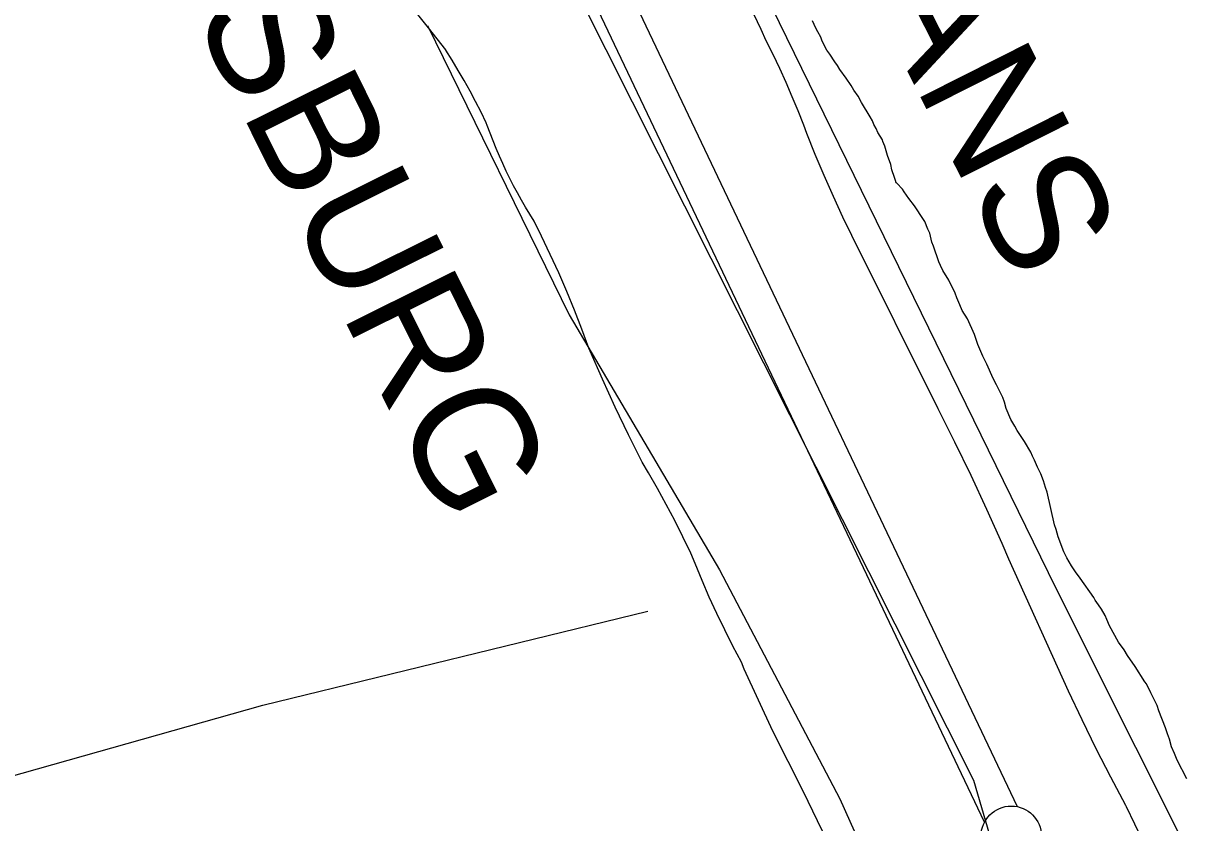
# Model space of a CAD drawing. Extents: x 3172231 to 3210228, y 940198 to 965780.
# Drawn here: x 3187926 to 3188885, y 947563 to 948224 of the extents above; entities that cross this region are included whole.
import ezdxf

# ---------------------------------------------------------------- set-up
doc = ezdxf.new("R2010")
doc.units = 0
for name, color, linetype in [('V-LEVE-TOET', 7, 'Continuous'), ('V-SITE-VEGE', 7, 'Continuous'), ('V-SURV-LINE', 7, 'Continuous'), ('V-TOPO-BNDY', 7, 'Continuous'), ('V-TOPO-GNAM-IDEN', 7, 'Continuous'), ('V-TOPO-SHOR', 7, 'Continuous')]:
    doc.layers.add(name, color=color, linetype=linetype)

msp = doc.modelspace()

# ---------------------------------------------------------------- linework, layer by layer
at = {"layer": 'V-LEVE-TOET'}
for points in [[(3188523.406, 948245.194), (3188535.668, 948219.072), (3188539.923, 948209.719), (3188539.923, 948209.719), (3188545.594, 948198.307), (3188551.065, 948186.799), (3188556.332, 948175.198), (3188561.397, 948163.506), (3188566.259, 948151.727), (3188570.912, 948139.865), (3188573.441, 948133.154), (3188573.441, 948133.154), (3188580.476, 948115.66), (3188587.816, 948098.291), (3188595.459, 948081.053), (3188603.399, 948063.95), (3188610.749, 948048.783), (3188610.749, 948048.783), (3188681.987, 947905.378)], [(3188617.416, 947494.629), (3188582.649, 947564.676), (3188571.166, 947588.505), (3188571.166, 947588.505), (3188558.235, 947613.583), (3188545.742, 947638.882), (3188533.691, 947664.396), (3188522.089, 947690.116), (3188519.658, 947695.662), (3188519.658, 947695.662), (3188512.685, 947708.976), (3188505.941, 947722.409), (3188499.432, 947735.957), (3188493.159, 947749.613), (3188487.122, 947763.378), (3188481.324, 947777.245), (3188477.812, 947785.987), (3188477.812, 947785.987), (3188471.276, 947799.519), (3188464.51, 947812.933), (3188457.508, 947826.227), (3188450.276, 947839.397), (3188442.815, 947852.441), (3188437.712, 947861.067), (3188437.712, 947861.067), (3188426.366, 947883.749), (3188415.409, 947906.623), (3188404.85, 947929.681), (3188394.687, 947952.918), (3188393.62, 947955.423), (3188393.62, 947955.423), (3188387.771, 947971.133), (3188381.648, 947986.739), (3188375.252, 948002.234), (3188368.59, 948017.618), (3188361.659, 948032.882), (3188354.463, 948048.023), (3188348.376, 948060.327), (3188348.376, 948060.327), (3188344.757, 948066.074), (3188341.241, 948071.882), (3188337.825, 948077.75), (3188334.513, 948083.679), (3188331.304, 948089.663), (3188328.201, 948095.702), (3188325.203, 948101.795), (3188322.313, 948107.939), (3188319.53, 948114.132), (3188316.855, 948120.375), (3188314.291, 948126.66), (3188311.836, 948132.992), (3188309.491, 948139.364), (3188308.657, 948141.715), (3188308.657, 948141.715), (3188304.34, 948150.529), (3188299.871, 948159.268), (3188295.255, 948167.929), (3188290.491, 948176.51), (3188285.58, 948185.007), (3188280.524, 948193.421), (3188275.326, 948201.746), (3188275.224, 948201.906), (3188275.224, 948201.906), (3188261.037, 948220.059), (3188248.878, 948235.267)], [(3188681.987, 947905.378), (3188681.987, 947905.378), (3188695.961, 947877.939), (3188709.455, 947850.26), (3188722.466, 947822.35), (3188734.989, 947794.218), (3188740.578, 947781.216), (3188740.578, 947781.216), (3188789.937, 947672.237), (3188789.937, 947672.237), (3188801.193, 947648.268), (3188812.867, 947624.496), (3188824.952, 947600.934), (3188837.447, 947577.587), (3188837.975, 947576.62), (3188837.975, 947576.62), (3188851.625, 947547.768)]]:
    msp.add_lwpolyline(points, dxfattribs=at)
at = {"layer": 'V-SITE-VEGE'}
for p, q in [((3188581.205, 948219.873), (3188578.407, 948225.808)), ((3188582.968, 948216.897), (3188581.205, 948219.873)), ((3188585.432, 948212.434), (3188582.968, 948216.897)), ((3188586.454, 948209.108), (3188585.432, 948212.434)), ((3188590.314, 948201.68), (3188586.454, 948209.108)), ((3188592.805, 948198.319), (3188590.314, 948201.68)), ((3188597.059, 948191.983), (3188592.805, 948198.319)), ((3188599.19, 948188.999), (3188597.059, 948191.983)), ((3188600.946, 948185.655), (3188599.19, 948188.999)), ((3188606.283, 948178.558), (3188600.946, 948185.655)), ((3188610.545, 948172.588), (3188606.283, 948178.558)), ((3188612.65, 948168.503), (3188610.545, 948172.588)), ((3188616.205, 948163.651), (3188612.65, 948168.503)), ((3188619.017, 948158.447), (3188616.205, 948163.651)), ((3188626.075, 948146.542), (3188619.017, 948158.447)), ((3188628.198, 948143.189), (3188626.075, 948146.542)), ((3188629.228, 948140.23), (3188628.198, 948143.189)), ((3188630.986, 948136.886), (3188629.228, 948140.23)), ((3188632.374, 948133.551), (3188630.986, 948136.886)), ((3188636.272, 948127.59), (3188632.374, 948133.551)), ((3188636.601, 948126.115), (3188636.272, 948127.59)), ((3188638.348, 948122.404), (3188636.601, 948126.115)), ((3188640.37, 948114.653), (3188638.348, 948122.404)), ((3188643.13, 948107.249), (3188640.37, 948114.653)), ((3188644.126, 948102.823), (3188643.13, 948107.249)), ((3188646.18, 948096.538), (3188644.126, 948102.823)), ((3188647.22, 948093.945), (3188646.18, 948096.538)), ((3188647.544, 948092.104), (3188647.22, 948093.945)), ((3188648.269, 948091.719), (3188647.544, 948092.104)), ((3188652.924, 948086.841), (3188648.269, 948091.719)), ((3188654.339, 948084.606), (3188652.924, 948086.841)), ((3188658.243, 948079.011), (3188654.339, 948084.606)), ((3188662.869, 948073.033), (3188658.243, 948079.011)), ((3188670.313, 948061.851), (3188662.869, 948073.033)), ((3188671.368, 948059.991), (3188670.313, 948061.851)), ((3188673.791, 948053.698), (3188671.368, 948059.991)), ((3188675.546, 948050.354), (3188673.791, 948053.698)), ((3188677.207, 948042.977), (3188675.546, 948050.354)), ((3188678.598, 948039.642), (3188677.207, 948042.977)), ((3188683.062, 948026.695), (3188678.598, 948039.642)), ((3188684.459, 948023.727), (3188683.062, 948026.695)), ((3188686.198, 948019.654), (3188684.459, 948023.727)), ((3188691.144, 948011.464), (3188686.198, 948019.654)), ((3188696.393, 948000.702), (3188691.144, 948011.464)), ((3188697.773, 947996.999), (3188696.393, 948000.702)), ((3188700.202, 947991.072), (3188697.773, 947996.999)), ((3188702.299, 947986.62), (3188700.202, 947991.072)), ((3188706.536, 947979.55), (3188702.299, 947986.62)), ((3188712.467, 947966.57), (3188706.536, 947979.55)), ((3188714.19, 947961.759), (3188712.467, 947966.57)), ((3188715.212, 947958.433), (3188714.19, 947961.759)), ((3188719.388, 947948.795), (3188715.212, 947958.433)), ((3188722.533, 947942.121), (3188719.388, 947948.795)), ((3188727.758, 947930.255), (3188722.533, 947942.121)), ((3188730.57, 947925.053), (3188727.758, 947930.255)), ((3188735.829, 947914.653), (3188730.57, 947925.053)), ((3188737.201, 947910.588), (3188735.829, 947914.653)), ((3188738.547, 947905.421), (3188737.201, 947910.588)), ((3188742.374, 947896.522), (3188738.547, 947905.421)), ((3188745.911, 947890.937), (3188742.374, 947896.522)), ((3188747.658, 947887.228), (3188745.911, 947890.937)), ((3188753.685, 947878.281), (3188747.658, 947887.228)), ((3188758.98, 947869.351), (3188753.685, 947878.281)), ((3188760.368, 947866.015), (3188758.98, 947869.351)), ((3188762.123, 947862.673), (3188760.368, 947866.015)), ((3188764.562, 947857.112), (3188762.123, 947862.673)), ((3188767.366, 947851.544), (3188764.562, 947857.112)), ((3188769.428, 947845.625), (3188767.366, 947851.544)), ((3188771.132, 947840.081), (3188769.428, 947845.625)), ((3188772.513, 947836.381), (3188771.132, 947840.081)), ((3188778.487, 947809.458), (3188772.513, 947836.381)), ((3188779.855, 947805.388), (3188778.487, 947809.458)), ((3188781.553, 947799.48), (3188779.855, 947805.388)), ((3188786.392, 947786.891), (3188781.553, 947799.48)), ((3188788.848, 947782.063), (3188786.392, 947786.891)), ((3188792.726, 947775.369), (3188788.848, 947782.063)), ((3188795.913, 947770.523), (3188792.726, 947775.369)), ((3188799.827, 947765.294), (3188795.913, 947770.523)), ((3188811.189, 947749.252), (3188799.827, 947765.294)), ((3188812.24, 947747.026), (3188811.189, 947749.252)), ((3188815.087, 947743.291), (3188812.24, 947747.026)), ((3188817.567, 947739.563), (3188815.087, 947743.291)), ((3188820.381, 947734.361), (3188817.567, 947739.563)), ((3188821.769, 947731.025), (3188820.381, 947734.361)), ((3188824.214, 947725.832), (3188821.769, 947731.025)), ((3188831.606, 947712.45), (3188824.214, 947725.832)), ((3188836.226, 947706.105), (3188831.606, 947712.45)), ((3188839.046, 947701.27), (3188836.226, 947706.105)), ((3188845.442, 947692.314), (3188839.046, 947701.27)), ((3188853.216, 947679.655), (3188845.442, 947692.314)), ((3188854.638, 947677.788), (3188853.216, 947679.655)), ((3188858.133, 947670.37), (3188854.638, 947677.788)), ((3188860.595, 947665.907), (3188858.133, 947670.37)), ((3188863.393, 947659.972), (3188860.595, 947665.907)), ((3188864.757, 947655.536), (3188863.393, 947659.972)), ((3188870.294, 947641.464), (3188864.757, 947655.536)), ((3188872.017, 947636.655), (3188870.294, 947641.464)), ((3188873.745, 947632.211), (3188872.017, 947636.655)), ((3188875.433, 947625.934), (3188873.745, 947632.211)), ((3188877.87, 947620.376), (3188875.433, 947625.934)), ((3188879.941, 947614.824), (3188877.87, 947620.376)), ((3188888.014, 947599.224), (3188879.941, 947614.824))]:
    msp.add_line(p, q, dxfattribs=at)
at = {"layer": 'V-SURV-LINE'}
for points in [[(3188166.009, 948799.161), (3188747.802, 947576.366)], [(3188720.714, 947563.473), (3188138.921, 948786.267)]]:
    msp.add_lwpolyline(points, dxfattribs=at)
msp.add_circle((3188742.839, 947551.884), 25, dxfattribs=at)
at = {"layer": 'V-TOPO-BNDY'}
for p, q in [((3188711.943, 947598.102), (3187098.67, 950801.485)), ((3189271.114, 945698.234), (3188711.943, 947598.102))]:
    msp.add_line(p, q, dxfattribs=at)
at = {"layer": 'V-TOPO-SHOR'}
for points in [[(3189330.445, 946881.996), (3189173.933, 947053.586), (3189106.369, 947135.787), (3189038.875, 947246.523), (3188978.523, 947360.807), (3188779.767, 947757.205), (3188446.181, 948439.274), (3188077.175, 949221.299), (3188048.827, 949278.992)], [(3188260.175, 948222.164), (3188377.285, 947982.904), (3188501.599, 947772.16), (3188600.999, 947582.878), (3188764.168, 947218.668), (3188828.051, 947090.108)], [(3187069.091, 947362.37), (3188124.053, 947660.347), (3188442.255, 947737.973)]]:
    msp.add_lwpolyline(points, dxfattribs=at)

# ---------------------------------------------------------------- texts
at = {"layer": 'V-TOPO-GNAM-IDEN'}
for s, rotation, p in [('NEW ORLEANS', 296.771901, (3188301.275, 948889.08)), ('VICKSBURG', 296.429447, (3187926.985, 948510.445))]:
    msp.add_text(s, height=99.9998, rotation=rotation, dxfattribs=at).set_placement(p)

doc.saveas('drawing.dxf')
